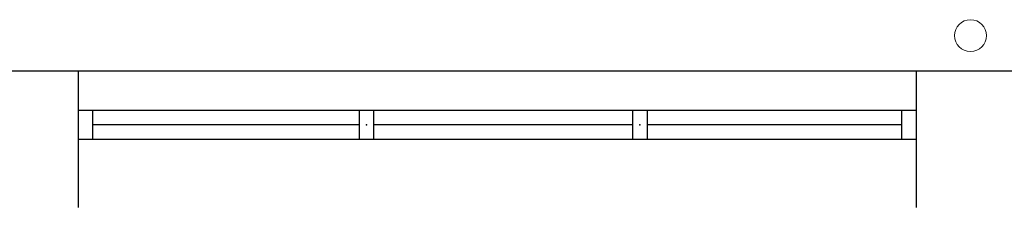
# Model space of a CAD drawing. Header units: millimetres. Extents: x -523 to 1404227, y -783705 to 1038705.
# Tile 465 of 508: x 899000 to 902396, y 225106 to 225753. Entities that reach past the tile are written whole.
import ezdxf

# ---------------------------------------------------------------- set-up
doc = ezdxf.new("R2010")
doc.units = ezdxf.units.MM
doc.layers.add('!!ELEKTRYKA', color=7, linetype='Continuous')

msp = doc.modelspace()

# ---------------------------------------------------------------- linework, layer by layer
at = {"layer": '!!ELEKTRYKA', "color": 252}
for p, q in [((902457.7, 225575.06), (895117.7, 225575.06)), ((899202.7, 225105.06), (899202.7, 225575.06)), ((902092.7, 225105.06), (902092.7, 225575.06)), ((902092.7, 225440.06), (899202.7, 225440.06)), ((899252.7, 225340.06), (899252.7, 225440.06)), ((900171.03, 225440.06), (900171.03, 225340.06)), ((900221.03, 225440.06), (900221.03, 225340.06)), ((901114.36, 225440.06), (901114.36, 225340.06)), ((901164.36, 225440.06), (901164.36, 225340.06)), ((902042.7, 225340.06), (902042.7, 225440.06)), ((900171.03, 225390.06), (899252.7, 225390.06)), ((901114.36, 225390.06), (900221.03, 225390.06)), ((901114.36, 225390.06), (900221.03, 225390.06)), ((902042.7, 225390.06), (901164.36, 225390.06)), ((902092.7, 225340.06), (899202.7, 225340.06))]:
    msp.add_line(p, q, dxfattribs=at)
at = {"layer": '!!ELEKTRYKA', "color": 252, "linetype": 'Continuous', "lineweight": 20, "ltscale": 25}
msp.add_circle((902279.37, 225697.95), 55, dxfattribs=at)
at = {"layer": '!!ELEKTRYKA', "color": 252}
for p in [(900196.03, 225390.06), (900196.03, 225390.06), (900196.03, 225390.06), (901139.36, 225390.06), (901139.36, 225390.06), (901139.36, 225390.06)]:
    msp.add_point(p, dxfattribs=at)

doc.saveas('drawing.dxf')
